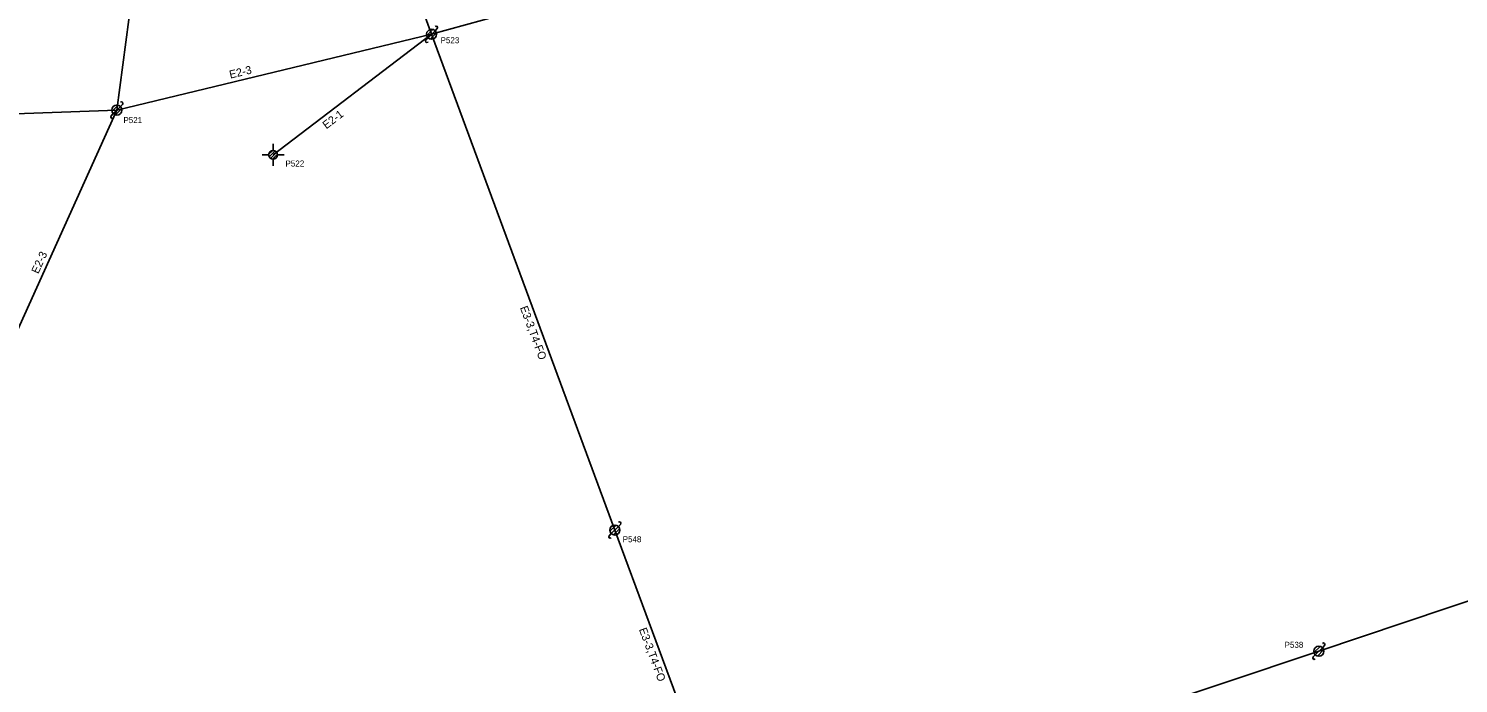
# Model space of a CAD drawing. Extents: x 1741604 to 1825760, y 1164229 to 1194908.
# Drawn here: x 1812913 to 1813627, y 1190021 to 1190349 of the extents above; entities that cross this region are included whole.
import ezdxf

# ---------------------------------------------------------------- set-up
doc = ezdxf.new("R2010")
doc.units = 0
for name, color, linetype in [('RD_EX_SU_Ovhd', 7, 'Continuous'), ('RD_EX_SU_Pole', 7, 'Continuous'), ('RD_EX_SU_TX_Pole', 7, 'Continuous')]:
    doc.layers.add(name, color=color, linetype=linetype)

msp = doc.modelspace()

# ---------------------------------------------------------------- linework, layer by layer
at = {"layer": 'RD_EX_SU_Ovhd'}
for p, q in [((1813048.73, 1190524.49), (1813113.89, 1190345.79)), ((1812956.62, 1190307.89), (1812983.08, 1190510.11)), ((1813113.89, 1190345.79), (1813303.67, 1190398.31)), ((1812956.62, 1190307.89), (1813113.89, 1190345.79)), ((1813034.71, 1190285.54), (1813113.89, 1190345.79)), ((1813113.89, 1190345.79), (1813205.47, 1190098.07)), ((1812695.4, 1190298.6), (1812956.62, 1190307.89)), ((1812873.11, 1190122.95), (1812956.62, 1190307.89)), ((1813557.25, 1190037.52), (1813795.78, 1190117.77)), ((1813205.47, 1190098.07), (1813255.96, 1189961.68)), ((1813319.93, 1189958.41), (1813557.25, 1190037.52))]:
    msp.add_line(p, q, dxfattribs=at)
at = {"layer": 'RD_EX_SU_Pole'}
for p, q in [((1813111.47, 1190345.15), (1813114.53, 1190348.21)), ((1813112.12, 1190344.03), (1813115.65, 1190347.56)), ((1813115.65, 1190347.56), (1813116.71, 1190348.62)), ((1813111.06, 1190342.97), (1813112.12, 1190344.03)), ((1813113.24, 1190343.38), (1813116.3, 1190346.44)), ((1812953.79, 1190305.06), (1812954.85, 1190306.12)), ((1812954.21, 1190307.24), (1812957.27, 1190310.3)), ((1812954.85, 1190306.12), (1812958.39, 1190309.66)), ((1812955.97, 1190305.47), (1812959.04, 1190308.53)), ((1812958.39, 1190309.66), (1812959.45, 1190310.72)), ((1813034.71, 1190287.76), (1813034.71, 1190291.07)), ((1813029.18, 1190285.54), (1813032.49, 1190285.54)), ((1813032.49, 1190285.68), (1813034.58, 1190287.75)), ((1813032.74, 1190284.51), (1813035.74, 1190287.5)), ((1813033.4, 1190283.75), (1813036.5, 1190286.85)), ((1813034.41, 1190283.35), (1813036.9, 1190285.84)), ((1813034.71, 1190280.01), (1813034.71, 1190283.32)), ((1813036.92, 1190285.54), (1813040.23, 1190285.54)), ((1813203.05, 1190097.42), (1813206.12, 1190100.49)), ((1813203.7, 1190096.3), (1813207.24, 1190099.84)), ((1813204.82, 1190095.66), (1813207.88, 1190098.72)), ((1813207.24, 1190099.84), (1813208.3, 1190100.9)), ((1813202.64, 1190095.24), (1813203.7, 1190096.3)), ((1813554.83, 1190036.87), (1813557.89, 1190039.93)), ((1813559.01, 1190039.28), (1813560.07, 1190040.34)), ((1813554.42, 1190034.69), (1813555.48, 1190035.75)), ((1813555.48, 1190035.75), (1813559.01, 1190039.28)), ((1813556.6, 1190035.1), (1813559.66, 1190038.16))]:
    msp.add_line(p, q, dxfattribs=at)
for centre, radius in [((1813113.89, 1190345.79), 2.5), ((1812956.62, 1190307.89), 2.5), ((1813034.71, 1190285.54), 2.22), ((1813205.47, 1190098.07), 2.5), ((1813557.25, 1190037.52), 2.5)]:
    msp.add_circle(centre, radius, dxfattribs=at)
for centre, start, end in [((1813116.18, 1190349.15), 315, 135), ((1813111.59, 1190342.43), 135, 315), ((1812958.92, 1190311.25), 315, 135), ((1812954.32, 1190304.53), 135, 315), ((1813207.77, 1190101.43), 315, 135), ((1813203.17, 1190094.71), 135, 315), ((1813559.54, 1190040.88), 315, 135), ((1813554.95, 1190034.16), 135, 315)]:
    msp.add_arc(centre, 0.75, start, end, dxfattribs=at)

# ---------------------------------------------------------------- texts
at = {"layer": 'RD_EX_SU_Ovhd'}
for s, rotation, p in [('E2-3', 13.55164, (1813013.34, 1190323.62)), ('E2-1', 37.26998, (1813061.31, 1190298.25)), ('E2-3', 65.69786, (1812917.37, 1190225.81)), ('E3-3,T4-FO', 290.28933, (1813157.99, 1190209.19)), ('E3-3,T4-FO', 290.31492, (1813217.45, 1190048.42))]:
    msp.add_text(s, height=4, rotation=rotation, dxfattribs=at).set_placement(p)
at = {"layer": 'RD_EX_SU_TX_Pole'}
for s, p in [('P523', (1813118.39, 1190341.32)), ('P521', (1812959.92, 1190301.4)), ('P522', (1813040.9, 1190279.71)), ('P548', (1813209.37, 1190091.99)), ('P538', (1813540.14, 1190039.21))]:
    msp.add_text(s, height=3, dxfattribs=at).set_placement(p)

doc.saveas('drawing.dxf')
